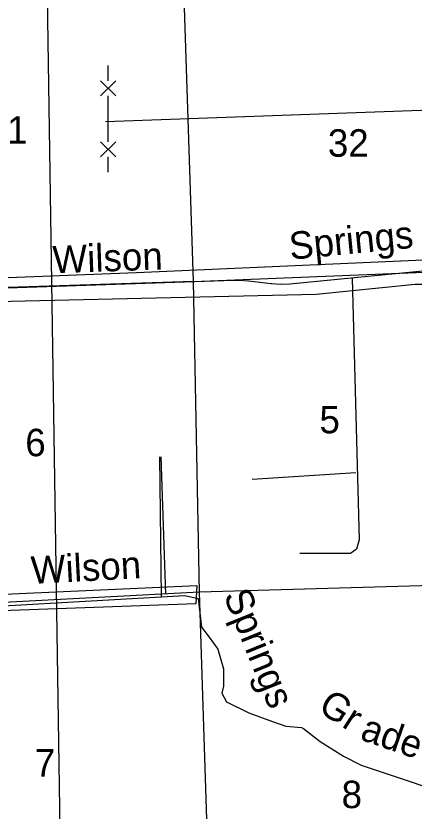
# Model space of a CAD drawing. Extents: x 2480962 to 2688785, y 277103 to 599240.
# Drawn here: x 2522364 to 2528890, y 327947 to 340981 of the extents above; entities that cross this region are included whole.
import ezdxf

# ---------------------------------------------------------------- set-up
doc = ezdxf.new("R2010")
doc.units = 0
for name, color, linetype in [('Divided_Highway', 7, 'Continuous'), ('Level 31', 7, 'Continuous'), ('Local Roads Improved', 7, 'Continuous'), ('Local Roads Paved', 7, 'Continuous'), ('Local Roads Related Cells', 7, 'Continuous'), ('Local Roads Related Text', 7, 'Continuous'), ('Section Lines', 7, 'Continuous'), ('Section Numbers', 7, 'Continuous'), ('Township and Range lines', 7, 'Continuous'), ('Uninventoried Roads and Features', 7, 'Continuous')]:
    doc.layers.add(name, color=color, linetype=linetype)

msp = doc.modelspace()

# ---------------------------------------------------------------- linework, layer by layer
at = {"layer": 'Divided_Highway'}
msp.add_line((2523169.759, 322555.352), (2522471.387, 368007.737), dxfattribs=at)
at = {"layer": 'Level 31'}
for points in [[(2529663.292, 336583.163), (2529663.292, 337007.035), (2524341.345, 336771.551), (2520126.175, 336606.712), (2520055.529, 338655.426), (2520055.529, 339291.233), (2519749.4, 339291.233), (2519820.045, 336253.485), (2519867.142, 333969.287), (2519867.142, 333757.351), (2520173.271, 333757.351), (2520126.175, 336253.485), (2527284.899, 336418.324), (2528909.742, 336583.163)], [(2525327.372, 331644.006), (2525314.708, 331346.41), (2521819.544, 331219.774), (2521806.881, 331485.71)]]:
    msp.add_lwpolyline(points, close=True, dxfattribs=at)
at = {"layer": 'Local Roads Improved'}
for p, q in [((2529156.384, 339438.216), (2523833.1, 339243.999)), ((2524749.117, 331461.259), (2524721.311, 333755.258)), ((2527932.91, 333491.101), (2526236.741, 333379.876)), ((2522041.93, 331302.579), (2525134.424, 331479.526))]:
    msp.add_line(p, q, dxfattribs=at)
for points in [[(2527877.298, 336674.894), (2527988.522, 332392.762), (2527946.813, 332239.828), (2527849.492, 332170.313), (2527015.31, 332170.313)], [(2525134.424, 331479.526), (2525352.537, 331429.438), (2525404.228, 330964.225), (2525533.454, 330796.231), (2525675.602, 330602.392), (2525766.06, 330279.328), (2525766.06, 329995.031), (2525740.215, 329878.728), (2525817.75, 329736.579), (2526179.583, 329555.663), (2526567.26, 329413.515), (2526786.944, 329341.363), (2527045.396, 329319.826), (2527077.703, 329298.288), (2527352.308, 329088.296), (2527734.601, 328845.998), (2528019.974, 328700.619), (2528876.096, 328415.245), (2529204.545, 328302.172), (2529329.881, 328231.278)]]:
    msp.add_lwpolyline(points, dxfattribs=at)
at = {"layer": 'Local Roads Paved'}
for p, q in [((2529486.189, 336842.412), (2526854.125, 336584.601)), ((2525937.838, 336643.64), (2519954.624, 336444.631)), ((2526545.28, 336588.352), (2526175.562, 336633.657))]:
    msp.add_line(p, q, dxfattribs=at)
for points in [[(2526175.562, 336633.657), (2526020.03, 336644.494), (2525937.838, 336643.64)], [(2526854.125, 336584.601), (2526706.735, 336577.923), (2526559.453, 336586.689), (2526545.28, 336588.352)]]:
    msp.add_lwpolyline(points, dxfattribs=at)
at = {"layer": 'Local Roads Related Cells'}
for p, q in [((2523876.814, 339918.255), (2523876.81, 340168.255)), ((2523751.814, 339918.253), (2524001.819, 339668.257)), ((2523751.819, 339668.253), (2524001.814, 339918.257)), ((2523876.833, 338918.257), (2523876.819, 339668.255)), ((2523751.833, 338918.255), (2524001.838, 338668.259)), ((2523751.838, 338668.255), (2524001.833, 338918.259)), ((2523876.842, 338418.257), (2523876.838, 338668.257))]:
    msp.add_line(p, q, dxfattribs=at)
at = {"layer": 'Section Lines'}
for p, q in [((2525274.359, 336625.682), (2525100.227, 341937.109)), ((2525373.368, 331537.881), (2525274.359, 336625.682)), ((2530700.062, 331687.638), (2525373.369, 331537.881)), ((2525373.368, 331537.881), (2520370.1, 331267.243)), ((2525546.449, 326156.333), (2525373.369, 331537.881))]:
    msp.add_line(p, q, dxfattribs=at)
at = {"layer": 'Township and Range lines'}
for p, q in [((2525274.358, 336625.723), (2530551.479, 336844.589)), ((2525274.359, 336625.682), (2519928.147, 336458.271))]:
    msp.add_line(p, q, dxfattribs=at)
at = {"layer": 'Uninventoried Roads and Features'}
msp.add_line((2524739.025, 333754.74), (2524816.77, 331502.713), dxfattribs=at)

# ---------------------------------------------------------------- texts
at = {"layer": 'Local Roads Related Text'}
for s, rotation, p in [('Springs', 5.5739028, (2526863.471, 336983.472)), ('Wilson', 2.0800389, (2522972.302, 336760.126)), ('Wilson', 3.0144611, (2522622.774, 331669.649)), ('Springs', 292.0303639, (2525761.428, 331483.27)), ('Gr', 327.1257083, (2527296.025, 329593.132)), ('ade', 340.776475, (2527985.865, 329125.991))]:
    msp.add_text(s, height=450, rotation=rotation, dxfattribs=at).set_placement(p)
at = {"layer": 'Section Numbers'}
for s, rotation, p in [('31', 0.0672222, (2521884.75, 338886.283)), ('32', 0.0672056, (2527477.36, 338672.936)), ('5', 0.0671917, (2527339.017, 334138.746)), ('6', 0.0672306, (2522517.589, 333763.022)), ('7', 0.0672417, (2522674.462, 328513.242)), ('8', 0.0671778, (2527701.667, 327995.286))]:
    msp.add_text(s, height=450, rotation=rotation, dxfattribs=at).set_placement(p)

doc.saveas('drawing.dxf')
